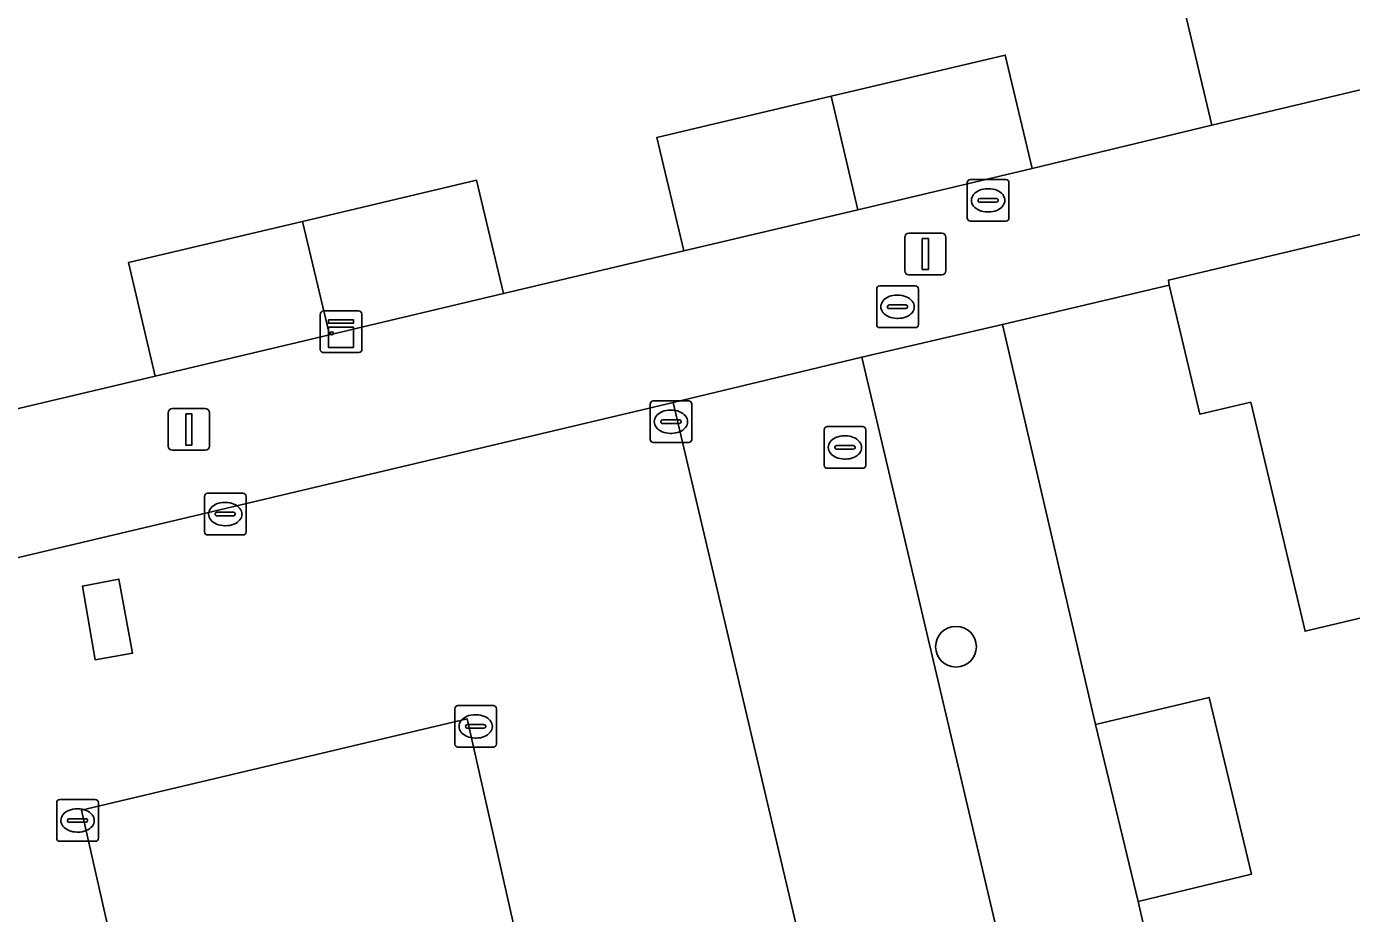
# Model space of a CAD drawing. Extents: x 158031 to 159244, y 380104 to 381214.
# Drawn here: x 159144.07 to 159175.9, y 380577.04 to 380598.35 of the extents above; entities that cross this region are included whole.
import ezdxf

# ---------------------------------------------------------------- set-up
doc = ezdxf.new("R2010")
doc.units = 0
for name, color, linetype in [('IMGEO_Boom', 7, 'Continuous'), ('IMGEO_Erf', 7, 'Continuous'), ('IMGEO_Kast', 7, 'Continuous'), ('IMGEO_Kolk', 7, 'Continuous'), ('IMGEO_Lichtmast', 7, 'Continuous'), ('IMGEO_Pand', 7, 'Continuous'), ('IMGEO_Parkeervlak_open', 7, 'Continuous'), ('IMGEO_Rijbaan_lokaal_open', 7, 'Continuous'), ('IMGEO_Rioolput', 7, 'Continuous'), ('IMGEO_Terreindeel_gesloten', 7, 'Continuous'), ('IMGEO_Voetpad_open', 7, 'Continuous')]:
    doc.layers.add(name, color=color, linetype=linetype)

msp = doc.modelspace()

# ---------------------------------------------------------------- linework, layer by layer
at = {"layer": 'IMGEO_Boom'}
msp.add_circle((159166.398, 380583.448), 0.489, dxfattribs=at)
at = {"layer": 'IMGEO_Erf'}
for points in [[(159129.154, 380598.73), (159131.476, 380588.893), (159133.872, 380589.482), (159133.832, 380589.651), (159138, 380590.646), (159142.175, 380591.643), (159142.825, 380588.919), (159147.168, 380589.949), (159146.523, 380592.674), (159150.703, 380593.663), (159154.883, 380594.653), (159155.528, 380591.928), (159159.858, 380592.956), (159159.214, 380595.681), (159163.397, 380596.669), (159167.579, 380597.658), (159168.223, 380594.933), (159172.543, 380595.978), (159171.896, 380598.703)], [(159177.755, 380584.523), (159174.783, 380583.817), (159173.475, 380589.321), (159172.256, 380589.033), (159171.519, 380592.135), (159167.512, 380591.19), (159169.751, 380581.577), (159172.474, 380582.231), (159173.494, 380577.983), (159170.772, 380577.329), (159171.053, 380576.105), (159173.778, 380576.749), (159174.752, 380572.625), (159175.727, 380568.501), (159173.002, 380567.857), (159173.32, 380566.509), (159176.044, 380567.157)]]:
    msp.add_lwpolyline(points, dxfattribs=at)
at = {"layer": 'IMGEO_Kast'}
for p, q in [((159151.13, 380590.587), (159151.13, 380591.428)), ((159151.13, 380591.428), (159151.13, 380590.587)), ((159151.205, 380591.512), (159152.046, 380591.512)), ((159152.046, 380591.512), (159151.205, 380591.512)), ((159152.13, 380591.437), (159152.13, 380590.596)), ((159152.13, 380590.596), (159152.13, 380591.437)), ((159152.055, 380590.512), (159151.214, 380590.512)), ((159151.214, 380590.512), (159152.055, 380590.512))]:
    msp.add_line(p, q, dxfattribs=at)
for points in [[(159151.325, 380591.302), (159151.925, 380591.302), (159151.925, 380591.217), (159151.325, 380591.217), (159151.325, 380591.302)], [(159151.325, 380591.127), (159151.925, 380591.127), (159151.925, 380590.638), (159151.325, 380590.638), (159151.325, 380591.127)]]:
    msp.add_lwpolyline(points, dxfattribs=at)
msp.add_circle((159151.409, 380590.976), 0.0377, dxfattribs=at)
for centre, start, end in [((159151.208, 380591.434), 92.4484, 184.2845), ((159151.208, 380591.434), 92.4484, 184.2845), ((159152.052, 380591.434), 2.4484, 94.2845), ((159152.052, 380591.434), 2.4484, 94.2845), ((159151.208, 380590.59), 182.4484, 274.2845), ((159151.208, 380590.59), 182.4484, 274.2845), ((159152.052, 380590.59), 272.4484, 4.2845), ((159152.052, 380590.59), 272.4484, 4.2845)]:
    msp.add_arc(centre, 0.0779, start, end, dxfattribs=at)
at = {"layer": 'IMGEO_Kolk'}
for p, q in [((159159.051, 380588.426), (159159.051, 380589.278)), ((159159.126, 380589.352), (159159.978, 380589.352)), ((159160.052, 380589.278), (159160.052, 380588.426)), ((159159.31, 380588.846), (159159.31, 380588.858)), ((159159.353, 380588.895), (159159.751, 380588.895)), ((159159.539, 380589.132), (159159.564, 380589.132)), ((159159.794, 380588.858), (159159.794, 380588.846)), ((159159.748, 380588.809), (159159.35, 380588.809)), ((159159.562, 380588.572), (159159.537, 380588.572)), ((159159.978, 380588.352), (159159.126, 380588.352)), ((159148.347, 380586.207), (159148.347, 380587.059)), ((159148.422, 380587.133), (159149.274, 380587.133)), ((159148.835, 380586.913), (159148.86, 380586.913)), ((159149.348, 380587.059), (159149.348, 380586.207)), ((159148.606, 380586.627), (159148.606, 380586.639)), ((159148.649, 380586.676), (159149.047, 380586.676)), ((159149.09, 380586.639), (159149.09, 380586.627)), ((159149.044, 380586.59), (159148.646, 380586.59)), ((159148.858, 380586.353), (159148.833, 380586.353)), ((159149.274, 380586.133), (159148.422, 380586.133)), ((159154.362, 380581.107), (159154.362, 380581.959)), ((159154.437, 380582.033), (159155.289, 380582.033)), ((159155.363, 380581.959), (159155.363, 380581.107)), ((159154.621, 380581.527), (159154.621, 380581.539)), ((159154.664, 380581.576), (159155.062, 380581.576)), ((159154.85, 380581.813), (159154.875, 380581.813)), ((159155.105, 380581.539), (159155.105, 380581.527)), ((159155.059, 380581.49), (159154.661, 380581.49)), ((159154.873, 380581.253), (159154.848, 380581.253)), ((159155.289, 380581.033), (159154.437, 380581.033)), ((159144.8, 380578.848), (159144.8, 380579.7)), ((159144.875, 380579.774), (159145.727, 380579.774)), ((159145.801, 380579.7), (159145.801, 380578.848)), ((159145.059, 380579.268), (159145.059, 380579.28)), ((159145.102, 380579.317), (159145.5, 380579.317)), ((159145.288, 380579.554), (159145.313, 380579.554)), ((159145.543, 380579.28), (159145.543, 380579.268)), ((159145.497, 380579.231), (159145.099, 380579.231)), ((159145.311, 380578.994), (159145.286, 380578.994)), ((159145.727, 380578.774), (159144.875, 380578.774))]:
    msp.add_line(p, q, dxfattribs=at)
for points in [[(159159.051, 380588.426), (159159.051, 380589.278)], [(159159.126, 380589.352), (159159.978, 380589.352)], [(159160.052, 380589.278), (159160.052, 380588.426)], [(159159.978, 380588.352), (159159.126, 380588.352)], [(159148.347, 380586.207), (159148.347, 380587.059)], [(159148.422, 380587.133), (159149.274, 380587.133)], [(159149.348, 380587.059), (159149.348, 380586.207)], [(159149.274, 380586.133), (159148.422, 380586.133)], [(159154.362, 380581.107), (159154.362, 380581.959)], [(159154.437, 380582.033), (159155.289, 380582.033)], [(159155.363, 380581.959), (159155.363, 380581.107)], [(159155.289, 380581.033), (159154.437, 380581.033)], [(159144.8, 380578.848), (159144.8, 380579.7)], [(159144.875, 380579.774), (159145.727, 380579.774)], [(159145.801, 380579.7), (159145.801, 380578.848)], [(159145.727, 380578.774), (159144.875, 380578.774)]]:
    msp.add_lwpolyline(points, dxfattribs=at)
for centre, radius, start, end in [((159159.128, 380589.276), 0.0765, 91.552, 178.448), ((159159.128, 380589.276), 0.0765, 91.552, 178.448), ((159159.976, 380589.276), 0.0765, 1.552, 88.448), ((159159.976, 380589.276), 0.0765, 1.552, 88.448), ((159159.35, 380588.855), 0.0403, 85.8775, 175.7526), ((159159.347, 380588.845), 0.0366, 178.938, 274.7102), ((159159.751, 380588.852), 0.043, 264.8664, 352.4533), ((159159.755, 380588.857), 0.0386, 1.7309, 96.639), ((159159.128, 380588.428), 0.0765, 181.552, 268.448), ((159159.128, 380588.428), 0.0765, 181.552, 268.448), ((159159.976, 380588.428), 0.0765, 271.552, 358.448), ((159159.976, 380588.428), 0.0765, 271.552, 358.448), ((159148.424, 380587.057), 0.0765, 91.552, 178.448), ((159148.424, 380587.057), 0.0765, 91.552, 178.448), ((159149.272, 380587.057), 0.0765, 1.552, 88.448), ((159149.272, 380587.057), 0.0765, 1.552, 88.448), ((159148.646, 380586.636), 0.0403, 85.8775, 175.7526), ((159148.643, 380586.626), 0.0366, 178.938, 274.7102), ((159149.047, 380586.633), 0.043, 264.8664, 352.4533), ((159149.051, 380586.638), 0.0386, 1.7309, 96.639), ((159148.424, 380586.209), 0.0765, 181.552, 268.448), ((159148.424, 380586.209), 0.0765, 181.552, 268.448), ((159149.272, 380586.209), 0.0765, 271.552, 358.448), ((159149.272, 380586.209), 0.0765, 271.552, 358.448), ((159154.439, 380581.957), 0.0765, 91.552, 178.448), ((159154.439, 380581.957), 0.0765, 91.552, 178.448), ((159155.287, 380581.957), 0.0765, 1.552, 88.448), ((159155.287, 380581.957), 0.0765, 1.552, 88.448), ((159154.661, 380581.536), 0.0403, 85.8775, 175.7526), ((159154.658, 380581.526), 0.0366, 178.938, 274.7102), ((159155.062, 380581.533), 0.043, 264.8664, 352.4533), ((159155.066, 380581.538), 0.0386, 1.7309, 96.639), ((159154.439, 380581.109), 0.0765, 181.552, 268.448), ((159154.439, 380581.109), 0.0765, 181.552, 268.448), ((159155.287, 380581.109), 0.0765, 271.552, 358.448), ((159155.287, 380581.109), 0.0765, 271.552, 358.448), ((159144.877, 380579.698), 0.0765, 91.552, 178.448), ((159144.877, 380579.698), 0.0765, 91.552, 178.448), ((159145.725, 380579.698), 0.0765, 1.552, 88.448), ((159145.725, 380579.698), 0.0765, 1.552, 88.448), ((159145.099, 380579.277), 0.0403, 85.8775, 175.7526), ((159145.504, 380579.279), 0.0386, 1.7309, 96.639), ((159145.096, 380579.267), 0.0366, 178.938, 274.7102), ((159145.5, 380579.274), 0.043, 264.8664, 352.4533), ((159144.877, 380578.85), 0.0765, 181.552, 268.448), ((159144.877, 380578.85), 0.0765, 181.552, 268.448), ((159145.725, 380578.85), 0.0765, 271.552, 358.448), ((159145.725, 380578.85), 0.0765, 271.552, 358.448)]:
    msp.add_arc(centre, radius, start, end, dxfattribs=at)
for centre, major_axis, ratio, start_param, end_param in [((159159.538, 380588.852), (-0.387, 0.002), 0.722429, 4.712389, 7.853982), ((159159.563, 380588.852), (-0.39, 0.002), 0.717154, 1.570796, 4.712389), ((159148.834, 380586.633), (-0.387, 0.002), 0.722429, 4.712389, 7.853982), ((159148.859, 380586.633), (-0.39, 0.002), 0.717154, 1.570796, 4.712389), ((159154.849, 380581.533), (-0.387, 0.002), 0.722429, 4.712389, 7.853982), ((159154.874, 380581.533), (-0.39, 0.002), 0.717154, 1.570796, 4.712389), ((159145.287, 380579.274), (-0.387, 0.002), 0.722429, 4.712389, 7.853982), ((159145.312, 380579.274), (-0.39, 0.002), 0.717154, 1.570796, 4.712389)]:
    msp.add_ellipse(centre, major_axis=major_axis, ratio=ratio, start_param=start_param, end_param=end_param, dxfattribs=at)
at = {"layer": 'IMGEO_Lichtmast'}
for p, q in [((159165.167, 380592.48), (159165.167, 380593.28)), ((159165.167, 380593.28), (159165.167, 380592.48)), ((159165.267, 380593.38), (159166.057, 380593.38)), ((159166.057, 380593.38), (159165.267, 380593.38)), ((159166.157, 380593.28), (159166.157, 380592.48)), ((159166.157, 380592.48), (159166.157, 380593.28)), ((159166.057, 380592.38), (159165.267, 380592.38)), ((159165.267, 380592.38), (159166.057, 380592.38)), ((159147.578, 380589.166), (159148.368, 380589.166)), ((159148.368, 380589.166), (159147.578, 380589.166)), ((159147.478, 380588.266), (159147.478, 380589.066)), ((159147.478, 380589.066), (159147.478, 380588.266)), ((159148.468, 380589.066), (159148.468, 380588.266)), ((159148.468, 380588.266), (159148.468, 380589.066)), ((159148.368, 380588.166), (159147.578, 380588.166)), ((159147.578, 380588.166), (159148.368, 380588.166))]:
    msp.add_line(p, q, dxfattribs=at)
for points in [[(159165.587, 380593.255), (159165.737, 380593.255), (159165.737, 380592.505), (159165.587, 380592.505), (159165.587, 380593.255)], [(159147.898, 380589.041), (159148.048, 380589.041), (159148.048, 380588.291), (159147.898, 380588.291), (159147.898, 380589.041)]]:
    msp.add_lwpolyline(points, dxfattribs=at)
for centre, start, end in [((159165.267, 380593.28), 90, 180), ((159165.267, 380593.28), 90, 180), ((159166.057, 380593.28), 0, 90), ((159166.057, 380593.28), 360, 90), ((159165.267, 380592.48), 180, 270), ((159165.267, 380592.48), 180, 270), ((159166.057, 380592.48), 270, 0), ((159166.057, 380592.48), 270, 0), ((159147.578, 380589.066), 90, 180), ((159147.578, 380589.066), 90, 180), ((159148.368, 380589.066), 0, 90), ((159148.368, 380589.066), 360, 90), ((159147.578, 380588.266), 180, 270), ((159147.578, 380588.266), 180, 270), ((159148.368, 380588.266), 270, 0), ((159148.368, 380588.266), 270, 0)]:
    msp.add_arc(centre, 0.1, start, end, dxfattribs=at)
at = {"layer": 'IMGEO_Pand'}
for points in [[(159176.065, 380599.692), (159171.896, 380598.703), (159172.543, 380595.978), (159176.712, 380596.968)], [(159163.397, 380596.669), (159164.041, 380593.944), (159168.223, 380594.933), (159167.579, 380597.658)], [(159163.397, 380596.669), (159159.214, 380595.681), (159159.858, 380592.956), (159164.041, 380593.944)], [(159151.348, 380590.938), (159155.528, 380591.928), (159154.883, 380594.653), (159150.703, 380593.663)], [(159182.932, 380589.193), (159181.632, 380594.662), (159171.499, 380592.254), (159171.519, 380592.135), (159172.256, 380589.033), (159173.475, 380589.321), (159174.783, 380583.817), (159177.755, 380584.523), (159180.679, 380585.217), (159179.906, 380588.474)], [(159151.348, 380590.938), (159150.703, 380593.663), (159146.523, 380592.674), (159147.168, 380589.949)], [(159170.772, 380577.329), (159173.494, 380577.983), (159172.474, 380582.231), (159169.751, 380581.577)]]:
    msp.add_lwpolyline(points, close=True, dxfattribs=at)
at = {"layer": 'IMGEO_Parkeervlak_open'}
msp.add_lwpolyline([(159166.596, 380559.628), (159171.132, 380560.689), (159164.136, 380590.403), (159159.609, 380589.317)], close=True, dxfattribs=at)
msp.add_lwpolyline([(159157.951, 380567.137), (159154.659, 380581.713), (159145.396, 380579.524), (159148.696, 380564.96)], dxfattribs=at)
at = {"layer": 'IMGEO_Rijbaan_lokaal_open'}
for points in [[(159166.662, 380559.374), (159166.596, 380559.628), (159159.609, 380589.317), (159137.551, 380584.09), (159142.819, 380562.063), (159143.405, 380559.561), (159085.921, 380545.977), (159086.565, 380543.238), (159087.209, 380540.498), (159121.612, 380548.682)], [(159145.416, 380584.903), (159146.293, 380585.072), (159146.622, 380583.29), (159145.727, 380583.134)]]:
    msp.add_lwpolyline(points, close=True, dxfattribs=at)
for points in [[(159145.396, 380579.524), (159154.659, 380581.713), (159157.951, 380567.137), (159158.425, 380565.077)], [(159149.133, 380563.012), (159148.696, 380564.96), (159145.396, 380579.524)]]:
    msp.add_lwpolyline(points, dxfattribs=at)
at = {"layer": 'IMGEO_Rioolput'}
for p, q in [((159166.669, 380593.744), (159166.669, 380594.596)), ((159166.744, 380594.67), (159167.596, 380594.67)), ((159167.67, 380594.596), (159167.67, 380593.744)), ((159167.157, 380594.45), (159167.182, 380594.45)), ((159166.928, 380594.164), (159166.928, 380594.176)), ((159167.366, 380594.127), (159166.968, 380594.127)), ((159166.971, 380594.213), (159167.369, 380594.213)), ((159167.412, 380594.176), (159167.412, 380594.164)), ((159167.596, 380593.67), (159166.744, 380593.67)), ((159167.18, 380593.89), (159167.155, 380593.89)), ((159164.493, 380591.187), (159164.493, 380592.039)), ((159164.568, 380592.113), (159165.42, 380592.113)), ((159165.494, 380592.039), (159165.494, 380591.187)), ((159164.981, 380591.893), (159165.006, 380591.893)), ((159164.752, 380591.607), (159164.752, 380591.619)), ((159165.19, 380591.57), (159164.792, 380591.57)), ((159164.795, 380591.656), (159165.193, 380591.656)), ((159165.236, 380591.619), (159165.236, 380591.607)), ((159165.42, 380591.113), (159164.568, 380591.113)), ((159165.004, 380591.333), (159164.979, 380591.333)), ((159163.23, 380587.808), (159163.23, 380588.66)), ((159163.305, 380588.734), (159164.157, 380588.734)), ((159163.718, 380588.514), (159163.743, 380588.514)), ((159164.231, 380588.66), (159164.231, 380587.808)), ((159163.489, 380588.228), (159163.489, 380588.24)), ((159163.927, 380588.191), (159163.529, 380588.191)), ((159163.532, 380588.277), (159163.93, 380588.277)), ((159163.973, 380588.24), (159163.973, 380588.228)), ((159163.741, 380587.954), (159163.716, 380587.954)), ((159164.157, 380587.734), (159163.305, 380587.734))]:
    msp.add_line(p, q, dxfattribs=at)
for points in [[(159166.669, 380593.744), (159166.669, 380594.596)], [(159166.744, 380594.67), (159167.596, 380594.67)], [(159167.67, 380594.596), (159167.67, 380593.744)], [(159167.596, 380593.67), (159166.744, 380593.67)], [(159164.493, 380591.187), (159164.493, 380592.039)], [(159164.568, 380592.113), (159165.42, 380592.113)], [(159165.494, 380592.039), (159165.494, 380591.187)], [(159165.42, 380591.113), (159164.568, 380591.113)], [(159163.23, 380587.808), (159163.23, 380588.66)], [(159163.305, 380588.734), (159164.157, 380588.734)], [(159164.231, 380588.66), (159164.231, 380587.808)], [(159164.157, 380587.734), (159163.305, 380587.734)]]:
    msp.add_lwpolyline(points, dxfattribs=at)
for centre, radius, start, end in [((159166.746, 380594.594), 0.0765, 91.552, 178.448), ((159166.746, 380594.594), 0.0765, 91.552, 178.448), ((159167.594, 380594.594), 0.0765, 1.552, 88.448), ((159167.594, 380594.594), 0.0765, 1.552, 88.448), ((159166.968, 380594.173), 0.0403, 85.8775, 175.7526), ((159166.965, 380594.163), 0.0366, 178.938, 274.7102), ((159167.369, 380594.17), 0.043, 264.8664, 352.4533), ((159167.373, 380594.175), 0.0386, 1.7309, 96.639), ((159166.746, 380593.746), 0.0765, 181.552, 268.448), ((159166.746, 380593.746), 0.0765, 181.552, 268.448), ((159167.594, 380593.746), 0.0765, 271.552, 358.448), ((159167.594, 380593.746), 0.0765, 271.552, 358.448), ((159164.57, 380592.037), 0.0765, 91.552, 178.448), ((159164.57, 380592.037), 0.0765, 91.552, 178.448), ((159165.418, 380592.037), 0.0765, 1.552, 88.448), ((159165.418, 380592.037), 0.0765, 1.552, 88.448), ((159164.792, 380591.616), 0.0403, 85.8775, 175.7526), ((159164.789, 380591.606), 0.0366, 178.938, 274.7102), ((159165.193, 380591.613), 0.043, 264.8664, 352.4533), ((159165.197, 380591.618), 0.0386, 1.7309, 96.639), ((159164.57, 380591.189), 0.0765, 181.552, 268.448), ((159164.57, 380591.189), 0.0765, 181.552, 268.448), ((159165.418, 380591.189), 0.0765, 271.552, 358.448), ((159165.418, 380591.189), 0.0765, 271.552, 358.448), ((159163.307, 380588.658), 0.0765, 91.552, 178.448), ((159163.307, 380588.658), 0.0765, 91.552, 178.448), ((159164.155, 380588.658), 0.0765, 1.552, 88.448), ((159164.155, 380588.658), 0.0765, 1.552, 88.448), ((159163.529, 380588.237), 0.0403, 85.8775, 175.7526), ((159163.526, 380588.227), 0.0366, 178.938, 274.7102), ((159163.93, 380588.234), 0.043, 264.8664, 352.4533), ((159163.934, 380588.239), 0.0386, 1.7309, 96.639), ((159163.307, 380587.81), 0.0765, 181.552, 268.448), ((159163.307, 380587.81), 0.0765, 181.552, 268.448), ((159164.155, 380587.81), 0.0765, 271.552, 358.448), ((159164.155, 380587.81), 0.0765, 271.552, 358.448)]:
    msp.add_arc(centre, radius, start, end, dxfattribs=at)
for centre, major_axis, ratio, start_param, end_param in [((159167.156, 380594.17), (-0.387, 0.002), 0.722429, 4.712389, 7.853982), ((159167.181, 380594.17), (-0.39, 0.002), 0.717154, 1.570796, 4.712389), ((159164.98, 380591.613), (-0.387, 0.002), 0.722429, 4.712389, 7.853982), ((159165.005, 380591.613), (-0.39, 0.002), 0.717154, 1.570796, 4.712389), ((159163.717, 380588.234), (-0.387, 0.002), 0.722429, 4.712389, 7.853982), ((159163.742, 380588.234), (-0.39, 0.002), 0.717154, 1.570796, 4.712389)]:
    msp.add_ellipse(centre, major_axis=major_axis, ratio=ratio, start_param=start_param, end_param=end_param, dxfattribs=at)
at = {"layer": 'IMGEO_Terreindeel_gesloten'}
msp.add_lwpolyline([(159146.293, 380585.072), (159145.416, 380584.903), (159145.727, 380583.134), (159146.622, 380583.29)], close=True, dxfattribs=at)
at = {"layer": 'IMGEO_Voetpad_open'}
for points in [[(159176.712, 380596.968), (159172.543, 380595.978), (159168.223, 380594.933), (159164.041, 380593.944), (159159.858, 380592.956), (159155.528, 380591.928), (159151.348, 380590.938), (159147.168, 380589.949), (159142.825, 380588.919)], [(159137.551, 380584.09), (159159.609, 380589.317), (159164.136, 380590.403), (159167.512, 380591.19), (159171.519, 380592.135), (159171.499, 380592.254), (159181.632, 380594.662)], [(159177.599, 380548.385), (159174.341, 380562.261), (159173.32, 380566.509), (159173.002, 380567.857), (159172.027, 380571.981), (159171.053, 380576.105), (159170.772, 380577.329), (159169.751, 380581.577), (159167.512, 380591.19), (159164.136, 380590.403), (159171.132, 380560.689), (159173.191, 380552.075), (159174.189, 380547.829), (159174.49, 380546.631), (159175.506, 380542.385), (159180.067, 380523.232)]]:
    msp.add_lwpolyline(points, dxfattribs=at)

doc.saveas('drawing.dxf')
